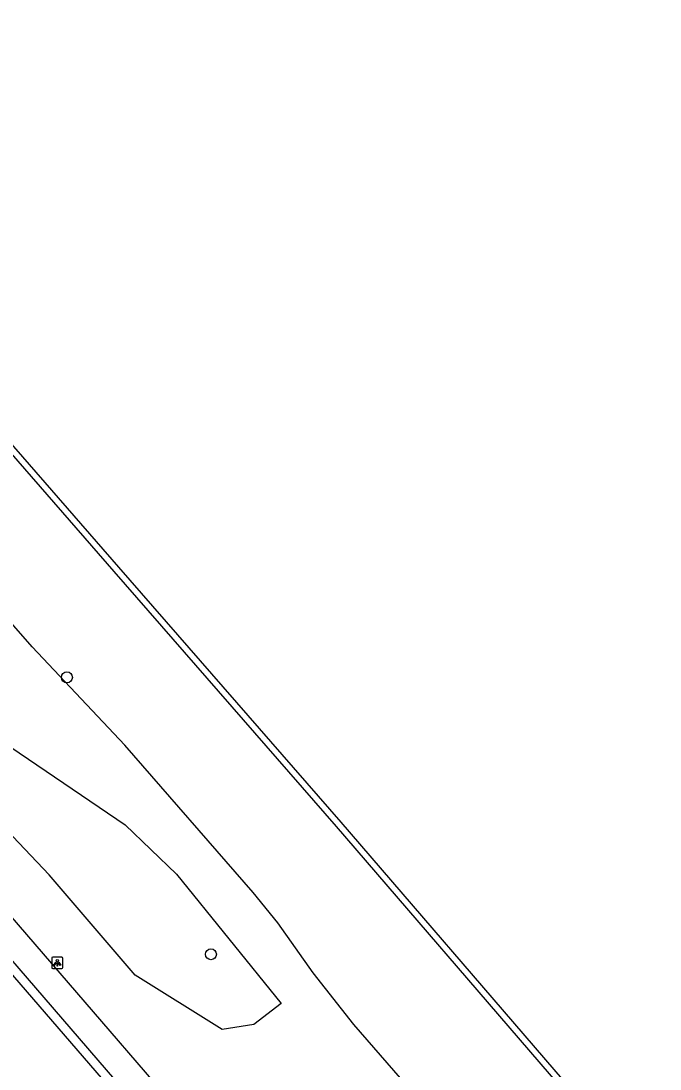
# Model space of a CAD drawing. Extents: x 155888 to 156864, y 383882 to 384671.
# Drawn here: x 156674 to 156731.1, y 384577.9 to 384671.5 of the extents above; entities that cross this region are included whole.
import ezdxf

# ---------------------------------------------------------------- set-up
doc = ezdxf.new("R2010")
doc.units = 0
for name, color, linetype in [('IMGEO_Boom', 7, 'Continuous'), ('IMGEO_Groenvoorziening', 7, 'Continuous'), ('IMGEO_Haag', 7, 'Continuous'), ('IMGEO_Kademuur', 7, 'Continuous'), ('IMGEO_Lichtpunt', 7, 'Continuous'), ('IMGEO_Loofbos', 7, 'Continuous'), ('IMGEO_Rijbaan_lokaal_open', 7, 'Continuous')]:
    doc.layers.add(name, color=color, linetype=linetype)

msp = doc.modelspace()

# ---------------------------------------------------------------- linework, layer by layer
at = {"layer": 'IMGEO_Boom'}
for centre in [(156678.099, 384612.856), (156690.964, 384588.137)]:
    msp.add_circle(centre, 0.489, dxfattribs=at)
at = {"layer": 'IMGEO_Groenvoorziening'}
msp.add_lwpolyline([(156673.096, 384606.625), (156683.295, 384599.689), (156687.901, 384595.299), (156697.244, 384583.736), (156694.797, 384581.879), (156691.953, 384581.418), (156684.184, 384586.259), (156676.518, 384595.219), (156669.435, 384602.655), (156670.727, 384605.821), (156673.096, 384606.625)], dxfattribs=at)
at = {"layer": 'IMGEO_Haag'}
msp.add_lwpolyline([(156697.773, 384557.945), (156697.592, 384558.155), (156681.187, 384577.117), (156663.995, 384596.985)], dxfattribs=at)
at = {"layer": 'IMGEO_Kademuur'}
for points in [[(156639.814, 384671.065), (156642.38, 384668.115), (156658.926, 384649.121), (156682.291, 384622.308), (156702.139, 384599.538), (156721.159, 384577.465), (156724.721, 384573.339)], [(156730.165, 384567.033), (156730.961, 384566.111), (156731.416, 384566.503), (156721.613, 384577.857), (156702.593, 384599.931), (156682.744, 384622.702), (156659.378, 384649.515), (156642.832, 384668.509), (156640.266, 384671.459)]]:
    msp.add_lwpolyline(points, dxfattribs=at)
at = {"layer": 'IMGEO_Lichtpunt'}
for p, q in [((156676.743, 384587.769), (156676.743, 384586.962)), ((156676.743, 384587.769), (156676.743, 384586.962)), ((156677.645, 384587.864), (156676.837, 384587.864)), ((156677.645, 384587.864), (156676.837, 384587.864)), ((156677.739, 384586.962), (156677.739, 384587.769)), ((156677.739, 384586.962), (156677.739, 384587.769)), ((156676.837, 384586.868), (156677.645, 384586.868)), ((156676.837, 384586.868), (156677.645, 384586.868))]:
    msp.add_line(p, q, dxfattribs=at)
for points in [[(156677.117, 384587.433), (156677.156, 384587.405), (156676.968, 384587.143), (156676.93, 384587.17), (156677.117, 384587.433)], [(156677.219, 384587.385), (156677.266, 384587.385), (156677.266, 384587.063), (156677.219, 384587.063), (156677.219, 384587.385)], [(156677.329, 384587.405), (156677.367, 384587.432), (156677.554, 384587.17), (156677.515, 384587.142), (156677.329, 384587.405)]]:
    msp.add_lwpolyline(points, dxfattribs=at)
msp.add_circle((156677.242, 384587.567), 0.0994, dxfattribs=at)
for centre, start, end in [((156676.837, 384587.769), 90, 180), ((156676.837, 384587.769), 90, 180), ((156677.645, 384587.769), 0, 90), ((156677.645, 384587.769), 0, 90), ((156676.837, 384586.962), 180, 270), ((156676.837, 384586.962), 180, 270), ((156677.645, 384586.962), 270, 0), ((156677.645, 384586.962), 270, 360)]:
    msp.add_arc(centre, 0.0946, start, end, dxfattribs=at)
at = {"layer": 'IMGEO_Loofbos'}
msp.add_lwpolyline([(156716.021, 384567.715), (156703.711, 384581.872), (156700.078, 384586.466), (156696.945, 384590.947), (156694.734, 384593.658), (156683.261, 384606.795), (156674.999, 384615.593), (156668.635, 384622.853)], dxfattribs=at)
at = {"layer": 'IMGEO_Rijbaan_lokaal_open'}
for points in [[(156622.096, 384650.592), (156623.228, 384649.262), (156664.623, 384601.327), (156701.627, 384558.41)], [(156664.605, 384597.51), (156665.067, 384596.977), (156698.126, 384558.649), (156698.324, 384558.419)]]:
    msp.add_lwpolyline(points, dxfattribs=at)

doc.saveas('drawing.dxf')
